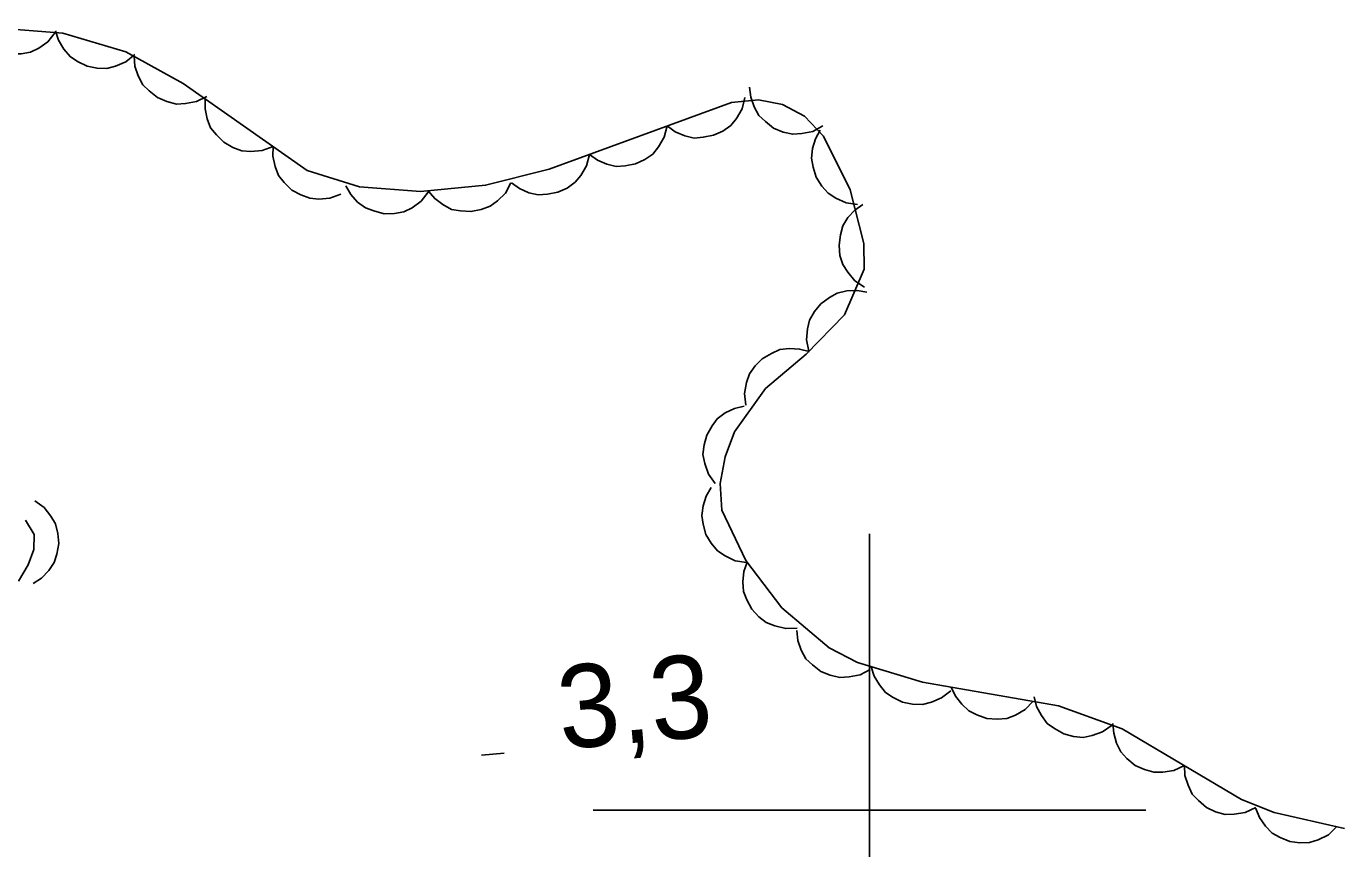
# Model space of a CAD drawing. Extents: x 336540 to 340074, y 5572036 to 5573747.
# Drawn here: x 337969.47 to 338016.92, y 5572398.6 to 5572428.38 of the extents above; entities that cross this region are included whole.
import ezdxf

# ---------------------------------------------------------------- set-up
doc = ezdxf.new("R2010")
doc.units = 0
for name, color, linetype in [('Niveau 3', 7, 'Continuous'), ('Niveau 44', 7, 'Continuous'), ('Niveau 61', 7, 'Continuous')]:
    doc.layers.add(name, color=color, linetype=linetype)

msp = doc.modelspace()

# ---------------------------------------------------------------- linework, layer by layer
at = {"layer": 'Niveau 3'}
msp.add_line((337985.96, 5572401.99), (337986.77, 5572402.06), dxfattribs=at)
at = {"layer": 'Niveau 44'}
for points in [[(337970.52, 5572428.15), (337970.26, 5572427.82), (337969.93, 5572427.59), (337969.63, 5572427.44), (337969.29, 5572427.38), (337968.92, 5572427.38), (337968.55, 5572427.47), (337968.24, 5572427.58), (337967.96, 5572427.8), (337967.71, 5572428.07), (337967.53, 5572428.38)], [(338017.2, 5572399.33), (338014.65, 5572399.91), (338013.47, 5572400.39), (338009.15, 5572402.94), (338006.84, 5572403.78), (338001.92, 5572404.63), (337999.56, 5572405.34), (337998.54, 5572405.88), (337996.83, 5572407.32), (337995.52, 5572409.04), (337994.66, 5572410.86), (337994.6, 5572411.83), (337994.77, 5572412.79), (337995.11, 5572413.7), (337996.23, 5572415.26), (337997.71, 5572416.51), (337999.1, 5572417.93), (337999.81, 5572419.58), (337999.79, 5572420.51), (337999.3, 5572422.46), (337998.33, 5572424.4), (337997.65, 5572425.12), (337996.85, 5572425.54), (337995.98, 5572425.71), (337995.01, 5572425.62), (337988.41, 5572423.21), (337986.1, 5572422.62), (337983.75, 5572422.39), (337981.54, 5572422.56), (337979.64, 5572423.16), (337975.16, 5572426.31), (337973.08, 5572427.45), (337970.8, 5572428.13), (337968.34, 5572428.32)], [(337973.41, 5572427.35), (337973.08, 5572427.09), (337972.71, 5572426.93), (337972.39, 5572426.85), (337972.04, 5572426.86), (337971.68, 5572426.93), (337971.33, 5572427.1), (337971.06, 5572427.28), (337970.83, 5572427.55), (337970.64, 5572427.87), (337970.53, 5572428.21)], [(337976.01, 5572425.84), (337975.64, 5572425.65), (337975.24, 5572425.58), (337974.91, 5572425.56), (337974.57, 5572425.65), (337974.23, 5572425.8), (337973.93, 5572426.04), (337973.7, 5572426.26), (337973.53, 5572426.58), (337973.41, 5572426.93), (337973.38, 5572427.29)], [(337998.31, 5572424.77), (337997.95, 5572424.57), (337997.55, 5572424.49), (337997.22, 5572424.47), (337996.87, 5572424.55), (337996.53, 5572424.69), (337996.23, 5572424.93), (337995.99, 5572425.15), (337995.82, 5572425.46), (337995.7, 5572425.81), (337995.66, 5572426.17)], [(337978.41, 5572424.03), (337978.02, 5572423.88), (337977.61, 5572423.85), (337977.28, 5572423.87), (337976.95, 5572423.99), (337976.63, 5572424.18), (337976.36, 5572424.45), (337976.15, 5572424.7), (337976.03, 5572425.03), (337975.95, 5572425.39), (337975.95, 5572425.75)], [(337995.49, 5572425.8), (337995.39, 5572425.39), (337995.18, 5572425.04), (337994.98, 5572424.78), (337994.69, 5572424.58), (337994.35, 5572424.43), (337993.98, 5572424.36), (337993.65, 5572424.33), (337993.31, 5572424.41), (337992.97, 5572424.56), (337992.67, 5572424.77)], [(337992.67, 5572424.77), (337992.57, 5572424.36), (337992.36, 5572424.01), (337992.16, 5572423.75), (337991.87, 5572423.55), (337991.53, 5572423.4), (337991.16, 5572423.33), (337990.83, 5572423.3), (337990.49, 5572423.38), (337990.15, 5572423.53), (337989.86, 5572423.74)], [(337999.56, 5572421.93), (337999.15, 5572421.99), (337998.78, 5572422.16), (337998.5, 5572422.33), (337998.27, 5572422.59), (337998.07, 5572422.91), (337997.96, 5572423.28), (337997.9, 5572423.6), (337997.94, 5572423.95), (337998.05, 5572424.3), (337998.22, 5572424.62)], [(337980.86, 5572422.3), (337980.47, 5572422.15), (337980.07, 5572422.12), (337979.74, 5572422.15), (337979.41, 5572422.27), (337979.09, 5572422.45), (337978.81, 5572422.72), (337978.61, 5572422.98), (337978.48, 5572423.3), (337978.4, 5572423.67), (337978.41, 5572424.03)], [(337989.86, 5572423.74), (337989.75, 5572423.33), (337989.55, 5572422.98), (337989.34, 5572422.73), (337989.05, 5572422.52), (337988.72, 5572422.37), (337988.34, 5572422.3), (337988.01, 5572422.27), (337987.67, 5572422.35), (337987.33, 5572422.5), (337987.04, 5572422.71)], [(337984.03, 5572422.37), (337983.77, 5572422.04), (337983.44, 5572421.81), (337983.14, 5572421.66), (337982.8, 5572421.6), (337982.43, 5572421.59), (337982.06, 5572421.69), (337981.75, 5572421.8), (337981.47, 5572422.01), (337981.22, 5572422.29), (337981.04, 5572422.6)], [(337987.02, 5572422.71), (337986.82, 5572422.34), (337986.53, 5572422.06), (337986.27, 5572421.86), (337985.94, 5572421.74), (337985.57, 5572421.67), (337985.19, 5572421.7), (337984.87, 5572421.75), (337984.56, 5572421.92), (337984.26, 5572422.14), (337984.03, 5572422.42)], [(337999.82, 5572418.93), (337999.47, 5572419.16), (337999.21, 5572419.47), (337999.03, 5572419.75), (337998.93, 5572420.08), (337998.9, 5572420.45), (337998.95, 5572420.83), (337999.03, 5572421.15), (337999.22, 5572421.45), (337999.47, 5572421.72), (337999.76, 5572421.93)], [(337997.8, 5572416.61), (337997.72, 5572417.02), (337997.76, 5572417.42), (337997.83, 5572417.74), (337998.01, 5572418.05), (337998.24, 5572418.33), (337998.55, 5572418.56), (337998.83, 5572418.72), (337999.18, 5572418.8), (337999.55, 5572418.81), (337999.9, 5572418.75)], [(337995.52, 5572414.66), (337995.48, 5572415.08), (337995.55, 5572415.48), (337995.66, 5572415.79), (337995.86, 5572416.08), (337996.12, 5572416.34), (337996.45, 5572416.53), (337996.75, 5572416.67), (337997.1, 5572416.71), (337997.47, 5572416.69), (337997.81, 5572416.6)], [(337994.41, 5572411.82), (337994.17, 5572412.16), (337994.04, 5572412.55), (337993.97, 5572412.87), (337994.01, 5572413.22), (337994.11, 5572413.58), (337994.3, 5572413.91), (337994.49, 5572414.17), (337994.78, 5572414.38), (337995.11, 5572414.54), (337995.46, 5572414.63)], [(337995.55, 5572408.97), (337995.14, 5572409.03), (337994.77, 5572409.21), (337994.5, 5572409.39), (337994.27, 5572409.66), (337994.08, 5572409.98), (337993.98, 5572410.35), (337993.93, 5572410.67), (337993.98, 5572411.02), (337994.09, 5572411.37), (337994.27, 5572411.68)], [(337969.78, 5572411.2), (337970.12, 5572410.96), (337970.37, 5572410.64), (337970.54, 5572410.36), (337970.62, 5572410.02), (337970.65, 5572409.65), (337970.58, 5572409.27), (337970.49, 5572408.96), (337970.29, 5572408.67), (337970.03, 5572408.4), (337969.73, 5572408.2)], [(337969.45, 5572410.5), (337969.76, 5572409.98), (337969.75, 5572409.44), (337969.54, 5572408.88), (337969.19, 5572408.29)], [(337997.38, 5572406.59), (337996.97, 5572406.57), (337996.57, 5572406.67), (337996.26, 5572406.79), (337995.99, 5572407), (337995.74, 5572407.27), (337995.56, 5572407.61), (337995.44, 5572407.92), (337995.42, 5572408.27), (337995.45, 5572408.64), (337995.57, 5572408.98)], [(338000.02, 5572405.09), (337999.66, 5572404.9), (337999.26, 5572404.82), (337998.93, 5572404.8), (337998.58, 5572404.88), (337998.24, 5572405.02), (337997.94, 5572405.26), (337997.7, 5572405.48), (337997.53, 5572405.79), (337997.41, 5572406.14), (337997.37, 5572406.5)], [(338002.94, 5572404.32), (338002.61, 5572404.06), (338002.24, 5572403.91), (338001.92, 5572403.82), (338001.56, 5572403.83), (338001.2, 5572403.91), (338000.86, 5572404.08), (338000.58, 5572404.26), (338000.36, 5572404.53), (338000.17, 5572404.85), (338000.06, 5572405.19)], [(338005.92, 5572403.94), (338005.63, 5572403.64), (338005.28, 5572403.44), (338004.97, 5572403.32), (338004.62, 5572403.29), (338004.25, 5572403.32), (338003.89, 5572403.45), (338003.59, 5572403.59), (338003.34, 5572403.83), (338003.11, 5572404.12), (338002.96, 5572404.45)], [(338008.78, 5572403.07), (338008.44, 5572402.83), (338008.06, 5572402.7), (338007.74, 5572402.63), (338007.39, 5572402.66), (338007.03, 5572402.76), (338006.7, 5572402.95), (338006.43, 5572403.14), (338006.22, 5572403.42), (338006.05, 5572403.75), (338005.96, 5572404.1)], [(338011.4, 5572401.61), (338011.02, 5572401.43), (338010.62, 5572401.37), (338010.29, 5572401.37), (338009.95, 5572401.47), (338009.62, 5572401.62), (338009.32, 5572401.87), (338009.1, 5572402.11), (338008.94, 5572402.42), (338008.84, 5572402.78), (338008.81, 5572403.14)], [(338013.98, 5572400.09), (338013.6, 5572399.91), (338013.2, 5572399.85), (338012.87, 5572399.84), (338012.53, 5572399.94), (338012.2, 5572400.1), (338011.91, 5572400.35), (338011.68, 5572400.58), (338011.53, 5572400.9), (338011.42, 5572401.25), (338011.4, 5572401.61)], [(338016.91, 5572399.4), (338016.61, 5572399.11), (338016.24, 5572398.93), (338015.93, 5572398.83), (338015.58, 5572398.81), (338015.21, 5572398.86), (338014.86, 5572399.01), (338014.57, 5572399.17), (338014.33, 5572399.42), (338014.12, 5572399.73), (338013.99, 5572400.06)]]:
    msp.add_lwpolyline(points, dxfattribs=at)
at = {"layer": 'Niveau 61'}
for points in [[(338000, 5572390), (338000, 5572410)], [(337990, 5572400), (338010, 5572400)]]:
    msp.add_lwpolyline(points, dxfattribs=at)

# ---------------------------------------------------------------- texts
at = {"layer": 'Niveau 3'}
msp.add_text('3,3    ', height=2.9999, rotation=5.0475, dxfattribs=at).set_placement((337988.84, 5572402.2))

doc.saveas('drawing.dxf')
